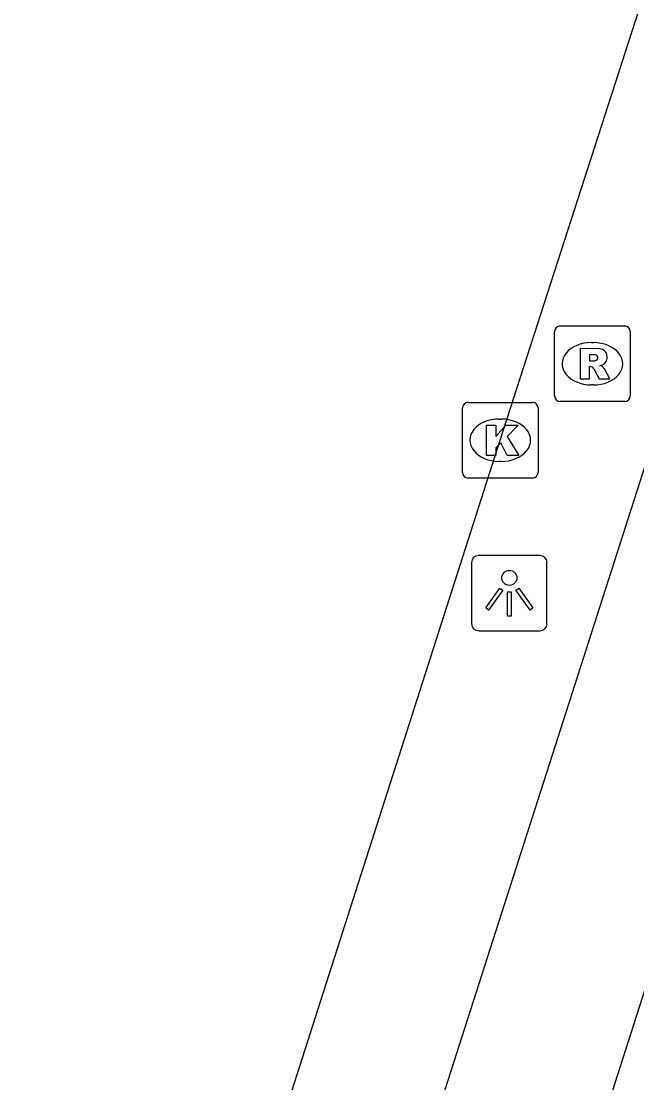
# Model space of a CAD drawing. Extents: x 161087 to 161922, y 382574 to 383873.
# Drawn here: x 161116.13 to 161124.26, y 383410.28 to 383424.31 of the extents above; entities that cross this region are included whole.
import ezdxf

# ---------------------------------------------------------------- set-up
doc = ezdxf.new("R2010")
doc.units = 0
for name, color, linetype in [('IMGEO_Fietspad_gesloten', 7, 'Continuous'), ('IMGEO_Kolk', 7, 'Continuous'), ('IMGEO_Lichtpunt', 7, 'Continuous'), ('IMGEO_Rijbaan_lokaal_gesloten', 7, 'Continuous'), ('IMGEO_Rioolput', 7, 'Continuous')]:
    doc.layers.add(name, color=color, linetype=linetype)

msp = doc.modelspace()

# ---------------------------------------------------------------- linework, layer by layer
at = {"layer": 'IMGEO_Fietspad_gesloten'}
for points in [[(161105.564, 383352.758), (161112.902, 383375.733), (161128.554, 383424.564), (161148.54, 383486.658)], [(161118.23, 383399.279), (161126.242, 383424.257), (161134.175, 383449.057)]]:
    msp.add_lwpolyline(points, dxfattribs=at)
at = {"layer": 'IMGEO_Kolk'}
for p, q in [((161122.034, 383419.273), (161122.886, 383419.273)), ((161121.959, 383418.347), (161121.959, 383419.199)), ((161122.96, 383419.199), (161122.96, 383418.347)), ((161122.447, 383419.053), (161122.472, 383419.053)), ((161122.47, 383418.493), (161122.445, 383418.493)), ((161122.886, 383418.273), (161122.034, 383418.273))]:
    msp.add_line(p, q, dxfattribs=at)
for points in [[(161122.034, 383419.273), (161122.886, 383419.273)], [(161121.959, 383418.347), (161121.959, 383419.199)], [(161122.96, 383419.199), (161122.96, 383418.347)], [(161122.28, 383418.973), (161122.403, 383418.973), (161122.403, 383418.822), (161122.533, 383418.973), (161122.697, 383418.973), (161122.551, 383418.822), (161122.704, 383418.573), (161122.552, 383418.573), (161122.467, 383418.737), (161122.403, 383418.67), (161122.403, 383418.573), (161122.28, 383418.573), (161122.28, 383418.973)], [(161122.886, 383418.273), (161122.034, 383418.273)]]:
    msp.add_lwpolyline(points, dxfattribs=at)
for centre, start, end in [((161122.036, 383419.197), 91.552, 178.448), ((161122.036, 383419.197), 91.552, 178.448), ((161122.884, 383419.197), 1.552, 88.448), ((161122.884, 383419.197), 1.552, 88.448), ((161122.036, 383418.349), 181.552, 268.448), ((161122.036, 383418.349), 181.552, 268.448), ((161122.884, 383418.349), 271.552, 358.448), ((161122.884, 383418.349), 271.552, 358.448)]:
    msp.add_arc(centre, 0.0765, start, end, dxfattribs=at)
for centre, major_axis, ratio, start_param, end_param in [((161122.446, 383418.773), (-0.387, 0.002), 0.722429, 4.712389, 7.853982), ((161122.471, 383418.773), (-0.39, 0.002), 0.717154, 1.570796, 4.712389)]:
    msp.add_ellipse(centre, major_axis=major_axis, ratio=ratio, start_param=start_param, end_param=end_param, dxfattribs=at)
at = {"layer": 'IMGEO_Lichtpunt'}
for p, q in [((161122.983, 383417.251), (161122.175, 383417.251)), ((161122.983, 383417.251), (161122.175, 383417.251)), ((161122.081, 383417.156), (161122.081, 383416.349)), ((161122.081, 383417.156), (161122.081, 383416.349)), ((161123.077, 383416.349), (161123.077, 383417.156)), ((161123.077, 383416.349), (161123.077, 383417.156)), ((161122.175, 383416.255), (161122.983, 383416.255)), ((161122.175, 383416.255), (161122.983, 383416.255))]:
    msp.add_line(p, q, dxfattribs=at)
for points in [[(161122.455, 383416.82), (161122.494, 383416.792), (161122.306, 383416.53), (161122.268, 383416.557), (161122.455, 383416.82)], [(161122.557, 383416.772), (161122.604, 383416.772), (161122.604, 383416.45), (161122.557, 383416.45), (161122.557, 383416.772)], [(161122.667, 383416.792), (161122.705, 383416.819), (161122.892, 383416.557), (161122.853, 383416.529), (161122.667, 383416.792)]]:
    msp.add_lwpolyline(points, dxfattribs=at)
msp.add_circle((161122.58, 383416.954), 0.0994, dxfattribs=at)
for centre, start, end in [((161122.175, 383417.156), 90, 180), ((161122.175, 383417.156), 90, 180), ((161122.983, 383417.156), 0, 90), ((161122.983, 383417.156), 0, 90), ((161122.175, 383416.349), 180, 270), ((161122.175, 383416.349), 180, 270), ((161122.983, 383416.349), 270, 0), ((161122.983, 383416.349), 270, 360)]:
    msp.add_arc(centre, 0.0946, start, end, dxfattribs=at)
at = {"layer": 'IMGEO_Rijbaan_lokaal_gesloten'}
msp.add_lwpolyline([(161116.421, 383399.847), (161116.813, 383401.135), (161122.46, 383418.773), (161126.219, 383430.427), (161127.511, 383435.3)], dxfattribs=at)
at = {"layer": 'IMGEO_Rioolput'}
for p, q in [((161123.177, 383419.357), (161123.177, 383420.209)), ((161123.252, 383420.283), (161124.104, 383420.283)), ((161124.178, 383420.209), (161124.178, 383419.357)), ((161123.665, 383420.063), (161123.69, 383420.063)), ((161123.688, 383419.503), (161123.663, 383419.503)), ((161124.104, 383419.283), (161123.252, 383419.283))]:
    msp.add_line(p, q, dxfattribs=at)
for points in [[(161123.177, 383419.357), (161123.177, 383420.209)], [(161123.252, 383420.283), (161124.104, 383420.283)], [(161124.178, 383420.209), (161124.178, 383419.357)], [(161123.766, 383419.981), (161123.514, 383419.983), (161123.514, 383419.583)], [(161123.692, 383419.902), (161123.638, 383419.902), (161123.638, 383419.821)], [(161123.638, 383419.821), (161123.69, 383419.821)], [(161123.514, 383419.583), (161123.638, 383419.583), (161123.638, 383419.745), (161123.649, 383419.745)], [(161123.696, 383419.716), (161123.767, 383419.583), (161123.907, 383419.583), (161123.842, 383419.709)], [(161124.104, 383419.283), (161123.252, 383419.283)]]:
    msp.add_lwpolyline(points, dxfattribs=at)
for centre, radius, start, end in [((161123.254, 383420.207), 0.0765, 91.552, 178.448), ((161123.254, 383420.207), 0.0765, 91.552, 178.448), ((161124.102, 383420.207), 0.0765, 1.552, 88.448), ((161124.102, 383420.207), 0.0765, 1.552, 88.448), ((161123.765, 383419.871), 0.109, 350.3612, 89.416), ((161123.674, 383420.01), 0.19, 274.7715, 282.9687), ((161123.698, 383419.806), 0.0964, 77.0061, 93.1865), ((161123.712, 383419.863), 0.0378, 276.6634, 79.6772), ((161123.763, 383419.871), 0.112, 277.5842, 350.9817), ((161123.648, 383419.692), 0.0533, 26.0293, 88.6989), ((161123.747, 383419.656), 0.108, 29.5134, 73.7905), ((161123.254, 383419.359), 0.0765, 181.552, 268.448), ((161123.254, 383419.359), 0.0765, 181.552, 268.448), ((161124.102, 383419.359), 0.0765, 271.552, 358.448), ((161124.102, 383419.359), 0.0765, 271.552, 358.448)]:
    msp.add_arc(centre, radius, start, end, dxfattribs=at)
for centre, major_axis, ratio, start_param, end_param in [((161123.664, 383419.783), (-0.387, 0.002), 0.722429, 4.712389, 7.853982), ((161123.689, 383419.783), (-0.39, 0.002), 0.717154, 1.570796, 4.712389)]:
    msp.add_ellipse(centre, major_axis=major_axis, ratio=ratio, start_param=start_param, end_param=end_param, dxfattribs=at)

doc.saveas('drawing.dxf')
